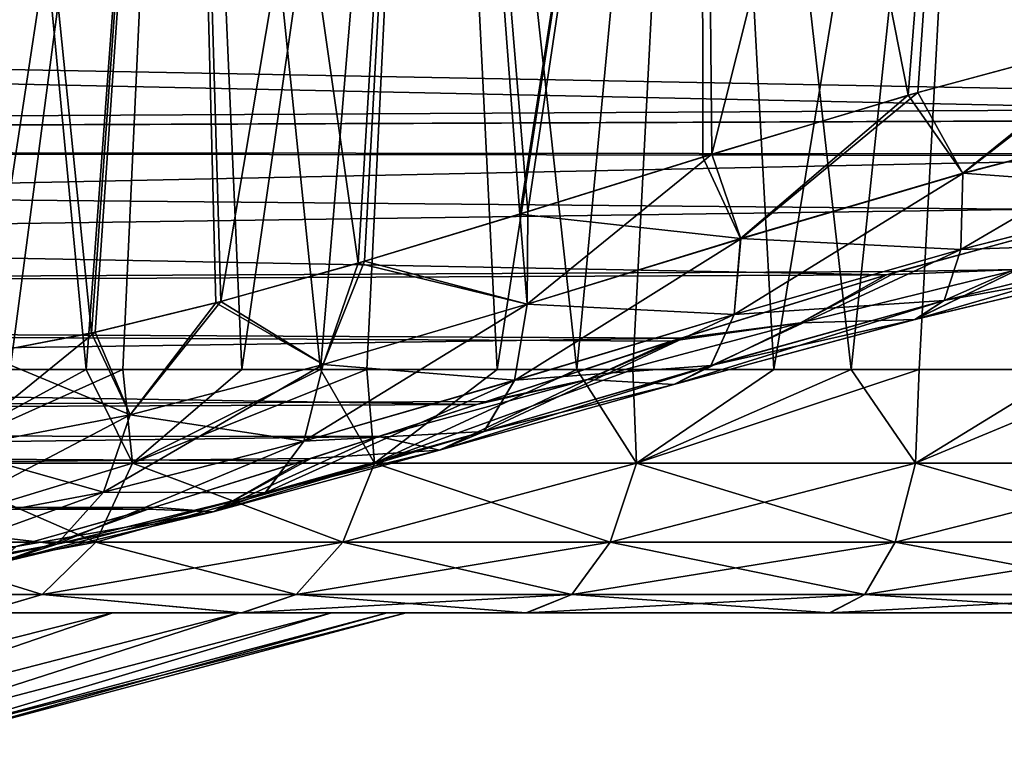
# Model space of a CAD drawing. Header units: millimetres. Extents: x -44.7 to 52.5, y -25.6 to 0.
# Tile 367 of 440: x 41.2 to 43.2, y -25.3 to -23.8. Entities that reach past the tile are written whole.
import ezdxf

# ---------------------------------------------------------------- set-up
doc = ezdxf.new("R2010")
doc.units = ezdxf.units.MM
doc.header["$LTSCALE"] = 65.185185
for name, color, linetype in [('17', 7, 'CONTINUOUS'), ('2', 7, 'CONTINUOUS'), ('25', 7, 'CONTINUOUS'), ('308', 7, 'CONTINUOUS'), ('309', 7, 'CONTINUOUS'), ('312', 7, 'CONTINUOUS'), ('313', 7, 'CONTINUOUS'), ('390', 7, 'CONTINUOUS'), ('391', 7, 'CONTINUOUS'), ('394', 7, 'CONTINUOUS'), ('395', 7, 'CONTINUOUS'), ('398', 7, 'CONTINUOUS'), ('401', 7, 'CONTINUOUS'), ('402', 7, 'CONTINUOUS'), ('403', 7, 'CONTINUOUS')]:
    doc.layers.add(name, color=color, linetype=linetype)

msp = doc.modelspace()

# ---------------------------------------------------------------- linework, layer by layer
at = {"layer": '17', "linetype": 'Continuous'}
for points in [[(45, -23.6176, -38.4466), (45, -23.9932, -38.0913), (29.622, -23.7031, -38.3739), (45, -23.6176, -38.4466)], [(29.622, -23.7031, -38.3739), (45, -23.9932, -38.0913), (44.4581, -24.0197, -38.0623), (29.622, -23.7031, -38.3739)], [(29.6237, -24.0756, -37.9989), (29.622, -23.7031, -38.3739), (44.4581, -24.0197, -38.0623), (29.6237, -24.0756, -37.9989)], [(43.9296, -24.0929, -37.9788), (29.6237, -24.0756, -37.9989), (44.4581, -24.0197, -38.0623), (43.9296, -24.0929, -37.9788)], [(29.6251, -24.39, -37.5798), (29.6237, -24.0756, -37.9989), (42.9542, -24.329, -37.6711), (29.6251, -24.39, -37.5798)], [(42.9542, -24.329, -37.6711), (29.6237, -24.0756, -37.9989), (43.4247, -24.201, -37.8459), (42.9542, -24.329, -37.6711)], [(43.4247, -24.201, -37.8459), (29.6237, -24.0756, -37.9989), (43.9296, -24.0929, -37.9788), (43.4247, -24.201, -37.8459)], [(42.5263, -24.4612, -37.4654), (29.6251, -24.39, -37.5798), (42.9542, -24.329, -37.6711), (42.5263, -24.4612, -37.4654)], [(29.6262, -24.6375, -37.1345), (29.6251, -24.39, -37.5798), (42.1407, -24.5864, -37.2389), (29.6262, -24.6375, -37.1345)], [(42.1407, -24.5864, -37.2389), (29.6251, -24.39, -37.5798), (42.5263, -24.4612, -37.4654), (42.1407, -24.5864, -37.2389)], [(41.945, -24.6503, -37.1071), (29.6262, -24.6375, -37.1345), (42.1407, -24.5864, -37.2389), (41.945, -24.6503, -37.1071)], [(29.627, -24.8153, -36.6852), (29.6262, -24.6375, -37.1345), (41.4876, -24.7941, -36.7486), (29.627, -24.8153, -36.6852)], [(41.4876, -24.7941, -36.7486), (29.6262, -24.6375, -37.1345), (41.7952, -24.6986, -36.9979), (41.4876, -24.7941, -36.7486)], [(41.7952, -24.6986, -36.9979), (29.6262, -24.6375, -37.1345), (41.945, -24.6503, -37.1071), (41.7952, -24.6986, -36.9979)], [(41.2154, -24.8711, -36.4963), (29.627, -24.8153, -36.6852), (41.4876, -24.7941, -36.7486), (41.2154, -24.8711, -36.4963)]]:
    msp.add_3dface(points, dxfattribs=at)
at = {"layer": '2', "linetype": 'Continuous'}
for points in [[(41.1031, -25, -26.5238), (41.1522, -25, -27.6832), (41.4174, -25, -26.0785), (41.1031, -25, -26.5238)], [(41.4174, -25, 26.0785), (41.1534, -25, 27.6822), (41.1031, -25, 26.5238), (41.4174, -25, 26.0785)], [(41.4174, -25, 21.9215), (41.1031, -25, 21.4762), (41.4174, -25, -21.9215), (41.4174, -25, 21.9215)], [(41.4174, -25, -21.9215), (41.1031, -25, 21.4762), (41.1031, -25, -21.4762), (41.4174, -25, -21.9215)], [(41.1522, -25, -27.6832), (41.6728, -25, -27.2704), (41.4174, -25, -26.0785), (41.1522, -25, -27.6832)], [(41.6741, -25, 27.2695), (41.1534, -25, 27.6822), (41.6687, -25, 25.5938), (41.6741, -25, 27.2695)], [(41.6687, -25, 25.5938), (41.1534, -25, 27.6822), (41.4174, -25, 26.0785), (41.6687, -25, 25.5938)], [(41.4174, -25, -26.0785), (41.6728, -25, -27.2704), (41.6687, -25, -25.5938), (41.4174, -25, -26.0785)], [(41.6687, -25, 22.4062), (41.4174, -25, 21.9215), (41.6687, -25, -22.4062), (41.6687, -25, 22.4062)], [(41.6687, -25, -22.4062), (41.4174, -25, 21.9215), (41.4174, -25, -21.9215), (41.6687, -25, -22.4062)], [(41.6687, -25, -25.5938), (41.6728, -25, -27.2704), (41.8517, -25, -25.0787), (41.6687, -25, -25.5938)], [(41.8517, -25, 25.0787), (41.6741, -25, 27.2695), (41.6687, -25, 25.5938), (41.8517, -25, 25.0787)], [(41.8517, -25, 22.9213), (41.6687, -25, 22.4062), (41.8517, -25, -22.9213), (41.8517, -25, 22.9213)], [(41.8517, -25, -22.9213), (41.6687, -25, 22.4062), (41.6687, -25, -22.4062), (41.8517, -25, -22.9213)], [(41.6728, -25, -27.2704), (42.2383, -25, -26.9192), (41.8517, -25, -25.0787), (41.6728, -25, -27.2704)], [(42.2397, -25, 26.9185), (41.6741, -25, 27.2695), (41.9624, -25, 24.5465), (42.2397, -25, 26.9185)], [(41.9624, -25, 24.5465), (41.6741, -25, 27.2695), (41.8517, -25, 25.0787), (41.9624, -25, 24.5465)], [(41.8517, -25, -25.0787), (42.2383, -25, -26.9192), (41.9624, -25, -24.5465), (41.8517, -25, -25.0787)], [(41.9624, -25, 23.4535), (41.8517, -25, 22.9213), (41.9624, -25, -23.4535), (41.9624, -25, 23.4535)], [(41.9624, -25, -23.4535), (41.8517, -25, 22.9213), (41.8517, -25, -22.9213), (41.9624, -25, -23.4535)], [(42.2383, -25, -26.9192), (42, -25, -24), (41.9624, -25, -24.5465), (42.2383, -25, -26.9192)], [(42, -25, 24), (42.2397, -25, 26.9185), (41.9624, -25, 24.5465), (42, -25, 24)], [(42, -25, 24), (41.9624, -25, 23.4535), (42, -25, -24), (42, -25, 24)], [(42, -25, -24), (41.9624, -25, 23.4535), (41.9624, -25, -23.4535), (42, -25, -24)], [(42.2383, -25, -26.9192), (42.2397, -25, 26.9185), (42, -25, 24), (42.2383, -25, -26.9192)], [(42.2383, -25, -26.9192), (42, -25, 24), (42, -25, -24), (42.2383, -25, -26.9192)], [(42.2383, -25, -26.9192), (42.8405, -25, -26.6357), (42.2397, -25, 26.9185), (42.2383, -25, -26.9192)], [(42.2397, -25, 26.9185), (42.8405, -25, -26.6357), (42.8421, -25, 26.635), (42.2397, -25, 26.9185)], [(42.8405, -25, -26.6357), (43.47, -25, -26.4233), (42.8421, -25, 26.635), (42.8405, -25, -26.6357)], [(42.8421, -25, 26.635), (43.47, -25, -26.4233), (43.4717, -25, 26.4228), (42.8421, -25, 26.635)]]:
    msp.add_3dface(points, dxfattribs=at)
at = {"layer": '25', "linetype": 'Continuous'}
for points in [[(45, -23.9932, 38.0913), (45, -23.6176, 38.4466), (29.622, -23.7031, 38.3739), (45, -23.9932, 38.0913)], [(29.6237, -24.0756, 37.9989), (45, -23.9932, 38.0913), (29.622, -23.7031, 38.3739), (29.6237, -24.0756, 37.9989)], [(45, -23.9932, 38.0913), (29.6237, -24.0756, 37.9989), (44.4678, -24.0187, 38.0634), (45, -23.9932, 38.0913)], [(44.4678, -24.0187, 38.0634), (29.6237, -24.0756, 37.9989), (43.9462, -24.0899, 37.9823), (44.4678, -24.0187, 38.0634)], [(29.6237, -24.0756, 37.9989), (29.6251, -24.39, 37.5798), (43.9462, -24.0899, 37.9823), (29.6237, -24.0756, 37.9989)], [(43.9462, -24.0899, 37.9823), (29.6251, -24.39, 37.5798), (43.4453, -24.196, 37.8524), (43.9462, -24.0899, 37.9823)], [(43.4453, -24.196, 37.8524), (29.6251, -24.39, 37.5798), (42.9759, -24.3227, 37.6802), (43.4453, -24.196, 37.8524)], [(42.9759, -24.3227, 37.6802), (29.6251, -24.39, 37.5798), (42.5467, -24.4547, 37.4762), (42.9759, -24.3227, 37.6802)], [(29.6251, -24.39, 37.5798), (29.6262, -24.6375, 37.1345), (42.5467, -24.4547, 37.4762), (29.6251, -24.39, 37.5798)], [(42.5467, -24.4547, 37.4762), (29.6262, -24.6375, 37.1345), (42.1589, -24.5804, 37.2506), (42.5467, -24.4547, 37.4762)], [(42.1589, -24.5804, 37.2506), (29.6262, -24.6375, 37.1345), (41.9451, -24.6502, 37.1073), (42.1589, -24.5804, 37.2506)], [(29.6262, -24.6375, 37.1345), (29.627, -24.8153, 36.6852), (41.9451, -24.6502, 37.1073), (29.6262, -24.6375, 37.1345)], [(41.9451, -24.6502, 37.1073), (29.627, -24.8153, 36.6852), (41.8108, -24.6936, 37.0097), (41.9451, -24.6502, 37.1073)], [(41.8108, -24.6936, 37.0097), (29.627, -24.8153, 36.6852), (41.5004, -24.7903, 36.7597), (41.8108, -24.6936, 37.0097)], [(41.5004, -24.7903, 36.7597), (29.627, -24.8153, 36.6852), (41.2254, -24.8684, 36.5061), (41.5004, -24.7903, 36.7597)]]:
    msp.add_3dface(points, dxfattribs=at)
at = {"layer": '308', "linetype": 'Continuous'}
for points in [[(41.1031, -25, 21.4762), (41.4174, -25, 21.9215), (40.3844, -25.261, 22.1441), (41.1031, -25, 21.4762)], [(40.3844, -25.261, 22.1441), (41.4174, -25, 21.9215), (40.6574, -25.261, 22.5619), (40.3844, -25.261, 22.1441)], [(41.4174, -25, 21.9215), (41.6687, -25, 22.4062), (40.6574, -25.261, 22.5619), (41.4174, -25, 21.9215)], [(40.6574, -25.261, 22.5619), (41.6687, -25, 22.4062), (40.8578, -25.261, 23.0189), (40.6574, -25.261, 22.5619)], [(41.6687, -25, 22.4062), (41.8517, -25, 22.9213), (40.8578, -25.261, 23.0189), (41.6687, -25, 22.4062)], [(40.8578, -25.261, 23.0189), (41.8517, -25, 22.9213), (40.9803, -25.261, 23.5027), (40.8578, -25.261, 23.0189)], [(41.9624, -25, 23.4535), (42, -25, 24), (40.9803, -25.261, 23.5027), (41.9624, -25, 23.4535)], [(40.9803, -25.261, 23.5027), (42, -25, 24), (41.0215, -25.261, 24), (40.9803, -25.261, 23.5027)], [(41.8517, -25, 22.9213), (41.9624, -25, 23.4535), (40.9803, -25.261, 23.5027), (41.8517, -25, 22.9213)]]:
    msp.add_3dface(points, dxfattribs=at)
at = {"layer": '309', "linetype": 'Continuous'}
for points in [[(41.4174, -25, 26.0785), (41.1031, -25, 26.5238), (40.3844, -25.261, 25.8559), (41.4174, -25, 26.0785)], [(40.6574, -25.261, 25.4381), (41.4174, -25, 26.0785), (40.3844, -25.261, 25.8559), (40.6574, -25.261, 25.4381)], [(41.6687, -25, 25.5938), (41.4174, -25, 26.0785), (40.6574, -25.261, 25.4381), (41.6687, -25, 25.5938)], [(40.8578, -25.261, 24.9811), (41.6687, -25, 25.5938), (40.6574, -25.261, 25.4381), (40.8578, -25.261, 24.9811)], [(41.8517, -25, 25.0787), (41.6687, -25, 25.5938), (40.8578, -25.261, 24.9811), (41.8517, -25, 25.0787)], [(40.9803, -25.261, 24.4973), (41.8517, -25, 25.0787), (40.8578, -25.261, 24.9811), (40.9803, -25.261, 24.4973)], [(41.9624, -25, 24.5465), (41.8517, -25, 25.0787), (40.9803, -25.261, 24.4973), (41.9624, -25, 24.5465)], [(41.0215, -25.261, 24), (41.9624, -25, 24.5465), (40.9803, -25.261, 24.4973), (41.0215, -25.261, 24)], [(42, -25, 24), (41.9624, -25, 24.5465), (41.0215, -25.261, 24), (42, -25, 24)]]:
    msp.add_3dface(points, dxfattribs=at)
at = {"layer": '312', "linetype": 'Continuous'}
for points in [[(41.1031, -25, -26.5238), (41.4174, -25, -26.0785), (40.3844, -25.261, -25.8559), (41.1031, -25, -26.5238)], [(40.3844, -25.261, -25.8559), (41.4174, -25, -26.0785), (40.6574, -25.261, -25.4381), (40.3844, -25.261, -25.8559)], [(41.4174, -25, -26.0785), (41.6687, -25, -25.5938), (40.6574, -25.261, -25.4381), (41.4174, -25, -26.0785)], [(40.6574, -25.261, -25.4381), (41.6687, -25, -25.5938), (40.8578, -25.261, -24.9811), (40.6574, -25.261, -25.4381)], [(41.6687, -25, -25.5938), (41.8517, -25, -25.0787), (40.8578, -25.261, -24.9811), (41.6687, -25, -25.5938)], [(40.8578, -25.261, -24.9811), (41.8517, -25, -25.0787), (40.9803, -25.261, -24.4973), (40.8578, -25.261, -24.9811)], [(41.9624, -25, -24.5465), (42, -25, -24), (40.9803, -25.261, -24.4973), (41.9624, -25, -24.5465)], [(40.9803, -25.261, -24.4973), (42, -25, -24), (41.0215, -25.261, -24), (40.9803, -25.261, -24.4973)], [(41.8517, -25, -25.0787), (41.9624, -25, -24.5465), (40.9803, -25.261, -24.4973), (41.8517, -25, -25.0787)]]:
    msp.add_3dface(points, dxfattribs=at)
at = {"layer": '313', "linetype": 'Continuous'}
for points in [[(41.4174, -25, -21.9215), (41.1031, -25, -21.4762), (40.3844, -25.261, -22.1441), (41.4174, -25, -21.9215)], [(40.6574, -25.261, -22.5619), (41.4174, -25, -21.9215), (40.3844, -25.261, -22.1441), (40.6574, -25.261, -22.5619)], [(41.6687, -25, -22.4062), (41.4174, -25, -21.9215), (40.6574, -25.261, -22.5619), (41.6687, -25, -22.4062)], [(40.8578, -25.261, -23.0189), (41.6687, -25, -22.4062), (40.6574, -25.261, -22.5619), (40.8578, -25.261, -23.0189)], [(41.8517, -25, -22.9213), (41.6687, -25, -22.4062), (40.8578, -25.261, -23.0189), (41.8517, -25, -22.9213)], [(40.9803, -25.261, -23.5027), (41.8517, -25, -22.9213), (40.8578, -25.261, -23.0189), (40.9803, -25.261, -23.5027)], [(41.9624, -25, -23.4535), (41.8517, -25, -22.9213), (40.9803, -25.261, -23.5027), (41.9624, -25, -23.4535)], [(41.0215, -25.261, -24), (41.9624, -25, -23.4535), (40.9803, -25.261, -23.5027), (41.0215, -25.261, -24)], [(42, -25, -24), (41.9624, -25, -23.4535), (41.0215, -25.261, -24), (42, -25, -24)]]:
    msp.add_3dface(points, dxfattribs=at)
at = {"layer": '390', "linetype": 'Continuous'}
for points in [[(41.3646, -24.5174, 28.1666), (41.1143, -21.8914, 28.5572), (40.9473, -24.5174, 28.6108), (41.3646, -24.5174, 28.1666)], [(41.5587, -21.8914, 28.1131), (41.1143, -21.8914, 28.5572), (41.3646, -24.5174, 28.1666), (41.5587, -21.8914, 28.1131)], [(41.8301, -24.5174, 27.7735), (41.5587, -21.8914, 28.1131), (41.3646, -24.5174, 28.1666), (41.8301, -24.5174, 27.7735)], [(42.0505, -21.8914, 27.7278), (41.5587, -21.8914, 28.1131), (41.8301, -24.5174, 27.7735), (42.0505, -21.8914, 27.7278)], [(42.3387, -24.5174, 27.4361), (42.0505, -21.8914, 27.7278), (41.8301, -24.5174, 27.7735), (42.3387, -24.5174, 27.4361)], [(42.5864, -21.8914, 27.4037), (42.0505, -21.8914, 27.7278), (42.3387, -24.5174, 27.4361), (42.5864, -21.8914, 27.4037)], [(42.8838, -24.5174, 27.1592), (42.5864, -21.8914, 27.4037), (42.3387, -24.5174, 27.4361), (42.8838, -24.5174, 27.1592)], [(43.1604, -21.8914, 27.1454), (42.5864, -21.8914, 27.4037), (42.8838, -24.5174, 27.1592), (43.1604, -21.8914, 27.1454)], [(43.4592, -24.5174, 26.9465), (43.1604, -21.8914, 27.1454), (42.8838, -24.5174, 27.1592), (43.4592, -24.5174, 26.9465)], [(43.7584, -21.8914, 26.9592), (43.1604, -21.8914, 27.1454), (43.4592, -24.5174, 26.9465), (43.7584, -21.8914, 26.9592)]]:
    msp.add_3dface(points, dxfattribs=at)
at = {"layer": '391', "linetype": 'Continuous'}
for points in [[(41.1143, -21.8914, 35.4428), (41.5587, -21.8914, 35.8869), (41.1638, -24.4853, 35.6309), (41.1143, -21.8914, 35.4428)], [(41.1638, -24.4853, 35.6309), (41.5587, -21.8914, 35.8869), (41.3823, -24.4432, 35.8467), (41.1638, -24.4853, 35.6309)], [(41.3823, -24.4432, 35.8467), (41.5587, -21.8914, 35.8869), (41.6322, -24.3824, 36.0644), (41.3823, -24.4432, 35.8467)], [(41.5587, -21.8914, 35.8869), (42.0505, -21.8914, 36.2722), (41.6322, -24.3824, 36.0644), (41.5587, -21.8914, 35.8869)], [(41.6322, -24.3824, 36.0644), (42.0505, -21.8914, 36.2722), (41.9173, -24.3024, 36.2813), (41.6322, -24.3824, 36.0644)], [(41.9173, -24.3024, 36.2813), (42.0505, -21.8914, 36.2722), (42.2414, -24.2039, 36.4929), (41.9173, -24.3024, 36.2813)], [(42.0505, -21.8914, 36.2722), (42.5864, -21.8914, 36.5963), (42.2414, -24.2039, 36.4929), (42.0505, -21.8914, 36.2722)], [(42.2414, -24.2039, 36.4929), (42.5864, -21.8914, 36.5963), (42.6069, -24.0901, 36.6933), (42.2414, -24.2039, 36.4929)], [(42.5864, -21.8914, 36.5963), (43.1604, -21.8914, 36.8546), (42.6069, -24.0901, 36.6933), (42.5864, -21.8914, 36.5963)], [(42.6069, -24.0901, 36.6933), (43.1604, -21.8914, 36.8546), (43.0165, -23.9672, 36.8759), (42.6069, -24.0901, 36.6933)], [(43.0165, -23.9672, 36.8759), (43.1604, -21.8914, 36.8546), (43.4694, -23.8459, 37.0321), (43.0165, -23.9672, 36.8759)], [(43.1604, -21.8914, 36.8546), (43.7584, -21.8914, 37.0408), (43.4694, -23.8459, 37.0321), (43.1604, -21.8914, 36.8546)]]:
    msp.add_3dface(points, dxfattribs=at)
at = {"layer": '394', "linetype": 'Continuous'}
for points in [[(41.5587, -21.8914, -35.8869), (41.1143, -21.8914, -35.4428), (41.3751, -24.4448, -35.8399), (41.5587, -21.8914, -35.8869)], [(41.3751, -24.4448, -35.8399), (41.1143, -21.8914, -35.4428), (41.1592, -24.4861, -35.6261), (41.3751, -24.4448, -35.8399)], [(41.6222, -24.385, -36.0563), (41.5587, -21.8914, -35.8869), (41.3751, -24.4448, -35.8399), (41.6222, -24.385, -36.0563)], [(42.0505, -21.8914, -36.2722), (41.5587, -21.8914, -35.8869), (41.9045, -24.3061, -36.2722), (42.0505, -21.8914, -36.2722)], [(41.9045, -24.3061, -36.2722), (41.5587, -21.8914, -35.8869), (41.6222, -24.385, -36.0563), (41.9045, -24.3061, -36.2722)], [(42.2259, -24.2087, -36.4836), (42.0505, -21.8914, -36.2722), (41.9045, -24.3061, -36.2722), (42.2259, -24.2087, -36.4836)], [(42.5864, -21.8914, -36.5963), (42.0505, -21.8914, -36.2722), (42.2259, -24.2087, -36.4836), (42.5864, -21.8914, -36.5963)], [(42.589, -24.0956, -36.6844), (42.5864, -21.8914, -36.5963), (42.2259, -24.2087, -36.4836), (42.589, -24.0956, -36.6844)], [(43.1604, -21.8914, -36.8546), (42.5864, -21.8914, -36.5963), (42.9968, -23.9728, -36.8681), (43.1604, -21.8914, -36.8546)], [(42.9968, -23.9728, -36.8681), (42.5864, -21.8914, -36.5963), (42.589, -24.0956, -36.6844), (42.9968, -23.9728, -36.8681)], [(43.4501, -23.8506, -37.0263), (43.1604, -21.8914, -36.8546), (42.9968, -23.9728, -36.8681), (43.4501, -23.8506, -37.0263)], [(43.6923, -23.7937, -37.0927), (43.1604, -21.8914, -36.8546), (43.4501, -23.8506, -37.0263), (43.6923, -23.7937, -37.0927)]]:
    msp.add_3dface(points, dxfattribs=at)
at = {"layer": '395', "linetype": 'Continuous'}
for points in [[(41.1143, -21.8914, -28.5572), (41.5587, -21.8914, -28.1131), (41.214, -24.5174, -28.3152), (41.1143, -21.8914, -28.5572)], [(41.214, -24.5174, -28.3152), (41.5587, -21.8914, -28.1131), (41.4376, -24.5174, -28.0986), (41.214, -24.5174, -28.3152)], [(41.4376, -24.5174, -28.0986), (41.5587, -21.8914, -28.1131), (41.6738, -24.5174, -27.8953), (41.4376, -24.5174, -28.0986)], [(41.5587, -21.8914, -28.1131), (42.0505, -21.8914, -27.7278), (41.6738, -24.5174, -27.8953), (41.5587, -21.8914, -28.1131)], [(41.6738, -24.5174, -27.8953), (42.0505, -21.8914, -27.7278), (41.9219, -24.5174, -27.7061), (41.6738, -24.5174, -27.8953)], [(41.9219, -24.5174, -27.7061), (42.0505, -21.8914, -27.7278), (42.181, -24.5174, -27.5318), (41.9219, -24.5174, -27.7061)], [(42.0505, -21.8914, -27.7278), (42.5864, -21.8914, -27.4037), (42.181, -24.5174, -27.5318), (42.0505, -21.8914, -27.7278)], [(42.181, -24.5174, -27.5318), (42.5864, -21.8914, -27.4037), (42.4504, -24.5174, -27.3728), (42.181, -24.5174, -27.5318)], [(42.4504, -24.5174, -27.3728), (42.5864, -21.8914, -27.4037), (42.7299, -24.5174, -27.2294), (42.4504, -24.5174, -27.3728)], [(42.5864, -21.8914, -27.4037), (43.1604, -21.8914, -27.1454), (42.7299, -24.5174, -27.2294), (42.5864, -21.8914, -27.4037)], [(42.7299, -24.5174, -27.2294), (43.1604, -21.8914, -27.1454), (43.0188, -24.5174, -27.1024), (42.7299, -24.5174, -27.2294)], [(43.0188, -24.5174, -27.1024), (43.1604, -21.8914, -27.1454), (43.3148, -24.5174, -26.9928), (43.0188, -24.5174, -27.1024)], [(43.1604, -21.8914, -27.1454), (43.7584, -21.8914, -26.9592), (43.3148, -24.5174, -26.9928), (43.1604, -21.8914, -27.1454)]]:
    msp.add_3dface(points, dxfattribs=at)
at = {"layer": '398', "linetype": 'Continuous'}
for points in [[(41.3646, -24.5174, 28.1666), (40.9473, -24.5174, 28.6108), (41.0236, -24.703, 28.4568), (41.3646, -24.5174, 28.1666)], [(41.3646, -24.5174, 28.1666), (41.0236, -24.703, 28.4568), (41.4568, -24.703, 28.0236), (41.3646, -24.5174, 28.1666)], [(41.8301, -24.5174, 27.7735), (41.3646, -24.5174, 28.1666), (41.4568, -24.703, 28.0236), (41.8301, -24.5174, 27.7735)], [(41.8301, -24.5174, 27.7735), (41.4568, -24.703, 28.0236), (41.9369, -24.703, 27.643), (41.8301, -24.5174, 27.7735)], [(42.3387, -24.5174, 27.4361), (41.8301, -24.5174, 27.7735), (41.9369, -24.703, 27.643), (42.3387, -24.5174, 27.4361)], [(42.3387, -24.5174, 27.4361), (41.9369, -24.703, 27.643), (42.4576, -24.703, 27.3201), (42.3387, -24.5174, 27.4361)], [(42.8838, -24.5174, 27.1592), (42.3387, -24.5174, 27.4361), (42.4576, -24.703, 27.3201), (42.8838, -24.5174, 27.1592)], [(42.8838, -24.5174, 27.1592), (42.4576, -24.703, 27.3201), (43.0118, -24.703, 27.0591), (42.8838, -24.5174, 27.1592)], [(43.4592, -24.5174, 26.9465), (42.8838, -24.5174, 27.1592), (43.0118, -24.703, 27.0591), (43.4592, -24.5174, 26.9465)], [(43.4592, -24.5174, 26.9465), (43.0118, -24.703, 27.0591), (43.5924, -24.703, 26.8635), (43.4592, -24.5174, 26.9465)], [(40.9419, -24.8595, 28.384), (41.384, -24.8595, 27.9419), (41.0236, -24.703, 28.4568), (40.9419, -24.8595, 28.384)], [(41.0236, -24.703, 28.4568), (41.384, -24.8595, 27.9419), (41.4568, -24.703, 28.0236), (41.0236, -24.703, 28.4568)], [(41.384, -24.8595, 27.9419), (41.874, -24.8595, 27.5535), (41.4568, -24.703, 28.0236), (41.384, -24.8595, 27.9419)], [(41.4568, -24.703, 28.0236), (41.874, -24.8595, 27.5535), (41.9369, -24.703, 27.643), (41.4568, -24.703, 28.0236)], [(41.874, -24.8595, 27.5535), (42.4053, -24.8595, 27.2239), (41.9369, -24.703, 27.643), (41.874, -24.8595, 27.5535)], [(41.9369, -24.703, 27.643), (42.4053, -24.8595, 27.2239), (42.4576, -24.703, 27.3201), (41.9369, -24.703, 27.643)], [(42.4053, -24.8595, 27.2239), (42.971, -24.8595, 26.9575), (42.4576, -24.703, 27.3201), (42.4053, -24.8595, 27.2239)], [(42.4576, -24.703, 27.3201), (42.971, -24.8595, 26.9575), (43.0118, -24.703, 27.0591), (42.4576, -24.703, 27.3201)], [(42.971, -24.8595, 26.9575), (43.5635, -24.8595, 26.7579), (43.0118, -24.703, 27.0591), (42.971, -24.8595, 26.9575)], [(43.0118, -24.703, 27.0591), (43.5635, -24.8595, 26.7579), (43.5924, -24.703, 26.8635), (43.0118, -24.703, 27.0591)], [(40.8223, -24.9636, 28.2775), (41.2775, -24.9636, 27.8223), (40.9419, -24.8595, 28.384), (40.8223, -24.9636, 28.2775)], [(40.9419, -24.8595, 28.384), (41.2775, -24.9636, 27.8223), (41.384, -24.8595, 27.9419), (40.9419, -24.8595, 28.384)], [(41.2775, -24.9636, 27.8223), (41.7819, -24.9636, 27.4225), (41.384, -24.8595, 27.9419), (41.2775, -24.9636, 27.8223)], [(41.384, -24.8595, 27.9419), (41.7819, -24.9636, 27.4225), (41.874, -24.8595, 27.5535), (41.384, -24.8595, 27.9419)], [(41.7819, -24.9636, 27.4225), (42.3289, -24.9636, 27.0832), (41.874, -24.8595, 27.5535), (41.7819, -24.9636, 27.4225)], [(41.874, -24.8595, 27.5535), (42.3289, -24.9636, 27.0832), (42.4053, -24.8595, 27.2239), (41.874, -24.8595, 27.5535)], [(42.3289, -24.9636, 27.0832), (42.9112, -24.9636, 26.809), (42.4053, -24.8595, 27.2239), (42.3289, -24.9636, 27.0832)], [(42.4053, -24.8595, 27.2239), (42.9112, -24.9636, 26.809), (42.971, -24.8595, 26.9575), (42.4053, -24.8595, 27.2239)], [(42.9112, -24.9636, 26.809), (43.5211, -24.9636, 26.6034), (42.971, -24.8595, 26.9575), (42.9112, -24.9636, 26.809)], [(42.971, -24.8595, 26.9575), (43.5211, -24.9636, 26.6034), (43.5635, -24.8595, 26.7579), (42.971, -24.8595, 26.9575)], [(40.8223, -24.9636, 28.2775), (41.1534, -25, 27.6822), (41.2775, -24.9636, 27.8223), (40.8223, -24.9636, 28.2775)], [(41.1534, -25, 27.6822), (41.6741, -25, 27.2695), (41.2775, -24.9636, 27.8223), (41.1534, -25, 27.6822)], [(41.2775, -24.9636, 27.8223), (41.6741, -25, 27.2695), (41.7819, -24.9636, 27.4225), (41.2775, -24.9636, 27.8223)], [(41.6741, -25, 27.2695), (42.2397, -25, 26.9185), (42.3289, -24.9636, 27.0832), (41.6741, -25, 27.2695)], [(41.7819, -24.9636, 27.4225), (41.6741, -25, 27.2695), (42.3289, -24.9636, 27.0832), (41.7819, -24.9636, 27.4225)], [(42.2397, -25, 26.9185), (42.8421, -25, 26.635), (42.9112, -24.9636, 26.809), (42.2397, -25, 26.9185)], [(42.3289, -24.9636, 27.0832), (42.2397, -25, 26.9185), (42.9112, -24.9636, 26.809), (42.3289, -24.9636, 27.0832)], [(42.8421, -25, 26.635), (43.4717, -25, 26.4228), (43.5211, -24.9636, 26.6034), (42.8421, -25, 26.635)], [(42.9112, -24.9636, 26.809), (42.8421, -25, 26.635), (43.5211, -24.9636, 26.6034), (42.9112, -24.9636, 26.809)]]:
    msp.add_3dface(points, dxfattribs=at)
at = {"layer": '401', "linetype": 'Continuous'}
for points in [[(43.0165, -23.9672, 36.8759), (43.4694, -23.8459, 37.0321), (43.1058, -24.128, 36.9557), (43.0165, -23.9672, 36.8759)], [(43.4694, -23.8459, 37.0321), (43.5627, -24.0094, 37.1026), (43.1058, -24.128, 36.9557), (43.4694, -23.8459, 37.0321)], [(42.6069, -24.0901, 36.6933), (43.0165, -23.9672, 36.8759), (42.6644, -24.2576, 36.7686), (42.6069, -24.0901, 36.6933)], [(43.0165, -23.9672, 36.8759), (43.1058, -24.128, 36.9557), (42.6644, -24.2576, 36.7686), (43.0165, -23.9672, 36.8759)], [(43.5642, -24.1616, 37.2149), (43.1015, -24.2791, 37.0693), (43.5627, -24.0094, 37.1026), (43.5642, -24.1616, 37.2149)], [(43.5627, -24.0094, 37.1026), (43.1015, -24.2791, 37.0693), (43.1058, -24.128, 36.9557), (43.5627, -24.0094, 37.1026)], [(42.2414, -24.2039, 36.4929), (42.6069, -24.0901, 36.6933), (42.2401, -24.3875, 36.5415), (42.2414, -24.2039, 36.4929)], [(42.6069, -24.0901, 36.6933), (42.6644, -24.2576, 36.7686), (42.2401, -24.3875, 36.5415), (42.6069, -24.0901, 36.6933)], [(43.1015, -24.2791, 37.0693), (42.6512, -24.4083, 36.882), (43.1058, -24.128, 36.9557), (43.1015, -24.2791, 37.0693)], [(43.1058, -24.128, 36.9557), (42.6512, -24.4083, 36.882), (42.6644, -24.2576, 36.7686), (43.1058, -24.128, 36.9557)], [(43.542, -24.2637, 37.3725), (43.0682, -24.3805, 37.2254), (43.5642, -24.1616, 37.2149), (43.542, -24.2637, 37.3725)], [(43.5642, -24.1616, 37.2149), (43.0682, -24.3805, 37.2254), (43.1015, -24.2791, 37.0693), (43.5642, -24.1616, 37.2149)], [(41.9173, -24.3024, 36.2813), (42.2414, -24.2039, 36.4929), (42.2401, -24.3875, 36.5415), (41.9173, -24.3024, 36.2813)], [(43.4453, -24.196, 37.8524), (42.9759, -24.3227, 37.6802), (43.2154, -24.3187, 37.6654), (43.4453, -24.196, 37.8524)], [(42.6512, -24.4083, 36.882), (42.2155, -24.5387, 36.6524), (42.6644, -24.2576, 36.7686), (42.6512, -24.4083, 36.882)], [(42.6644, -24.2576, 36.7686), (42.2155, -24.5387, 36.6524), (42.2401, -24.3875, 36.5415), (42.6644, -24.2576, 36.7686)], [(43.4994, -24.3013, 37.5529), (43.0105, -24.4178, 37.4016), (43.542, -24.2637, 37.3725), (43.4994, -24.3013, 37.5529)], [(43.542, -24.2637, 37.3725), (43.0105, -24.4178, 37.4016), (43.0682, -24.3805, 37.2254), (43.542, -24.2637, 37.3725)], [(43.0682, -24.3805, 37.2254), (42.6048, -24.5096, 37.0349), (43.1015, -24.2791, 37.0693), (43.0682, -24.3805, 37.2254)], [(43.1015, -24.2791, 37.0693), (42.6048, -24.5096, 37.0349), (42.6512, -24.4083, 36.882), (43.1015, -24.2791, 37.0693)], [(41.6322, -24.3824, 36.0644), (41.9173, -24.3024, 36.2813), (41.8351, -24.5075, 36.2743), (41.6322, -24.3824, 36.0644)], [(41.9173, -24.3024, 36.2813), (42.2401, -24.3875, 36.5415), (41.8351, -24.5075, 36.2743), (41.9173, -24.3024, 36.2813)], [(43.4994, -24.3013, 37.5529), (43.2154, -24.3187, 37.6654), (43.0105, -24.4178, 37.4016), (43.4994, -24.3013, 37.5529)], [(42.9759, -24.3227, 37.6802), (42.5467, -24.4547, 37.4762), (42.7832, -24.4245, 37.5148), (42.9759, -24.3227, 37.6802)], [(42.9759, -24.3227, 37.6802), (42.7832, -24.4245, 37.5148), (43.2154, -24.3187, 37.6654), (42.9759, -24.3227, 37.6802)], [(43.2154, -24.3187, 37.6654), (42.7832, -24.4245, 37.5148), (43.0105, -24.4178, 37.4016), (43.2154, -24.3187, 37.6654)], [(43.0105, -24.4178, 37.4016), (42.5318, -24.5467, 37.2054), (43.0682, -24.3805, 37.2254), (43.0105, -24.4178, 37.4016)], [(43.0682, -24.3805, 37.2254), (42.5318, -24.5467, 37.2054), (42.6048, -24.5096, 37.0349), (43.0682, -24.3805, 37.2254)], [(41.3823, -24.4432, 35.8467), (41.6322, -24.3824, 36.0644), (41.4523, -24.6071, 35.9669), (41.3823, -24.4432, 35.8467)], [(41.6322, -24.3824, 36.0644), (41.8351, -24.5075, 36.2743), (41.4523, -24.6071, 35.9669), (41.6322, -24.3824, 36.0644)], [(42.2155, -24.5387, 36.6524), (41.7969, -24.6597, 36.3798), (42.2401, -24.3875, 36.5415), (42.2155, -24.5387, 36.6524)], [(42.2401, -24.3875, 36.5415), (41.7969, -24.6597, 36.3798), (41.8351, -24.5075, 36.2743), (42.2401, -24.3875, 36.5415)], [(42.6048, -24.5096, 37.0349), (42.1546, -24.6402, 36.8), (42.6512, -24.4083, 36.882), (42.6048, -24.5096, 37.0349)], [(42.6512, -24.4083, 36.882), (42.1546, -24.6402, 36.8), (42.2155, -24.5387, 36.6524), (42.6512, -24.4083, 36.882)], [(43.0105, -24.4178, 37.4016), (42.7832, -24.4245, 37.5148), (42.5318, -24.5467, 37.2054), (43.0105, -24.4178, 37.4016)], [(42.5467, -24.4547, 37.4762), (42.3602, -24.537, 37.3296), (42.7832, -24.4245, 37.5148), (42.5467, -24.4547, 37.4762)], [(42.7832, -24.4245, 37.5148), (42.3602, -24.537, 37.3296), (42.5318, -24.5467, 37.2054), (42.7832, -24.4245, 37.5148)], [(41.1638, -24.4853, 35.6309), (41.3823, -24.4432, 35.8467), (41.096, -24.6755, 35.6201), (41.1638, -24.4853, 35.6309)], [(41.3823, -24.4432, 35.8467), (41.4523, -24.6071, 35.9669), (41.096, -24.6755, 35.6201), (41.3823, -24.4432, 35.8467)], [(42.5467, -24.4547, 37.4762), (42.1589, -24.5804, 37.2506), (42.3602, -24.537, 37.3296), (42.5467, -24.4547, 37.4762)], [(41.7969, -24.6597, 36.3798), (41.399, -24.7608, 36.0634), (41.8351, -24.5075, 36.2743), (41.7969, -24.6597, 36.3798)], [(41.8351, -24.5075, 36.2743), (41.399, -24.7608, 36.0634), (41.4523, -24.6071, 35.9669), (41.8351, -24.5075, 36.2743)], [(42.5318, -24.5467, 37.2054), (42.0661, -24.6775, 36.9629), (42.6048, -24.5096, 37.0349), (42.5318, -24.5467, 37.2054)], [(42.6048, -24.5096, 37.0349), (42.0661, -24.6775, 36.9629), (42.1546, -24.6402, 36.8), (42.6048, -24.5096, 37.0349)], [(42.1546, -24.6402, 36.8), (41.7204, -24.762, 36.5194), (42.2155, -24.5387, 36.6524), (42.1546, -24.6402, 36.8)], [(42.2155, -24.5387, 36.6524), (41.7204, -24.762, 36.5194), (41.7969, -24.6597, 36.3798), (42.2155, -24.5387, 36.6524)], [(42.1589, -24.5804, 37.2506), (41.9451, -24.6502, 37.1073), (42.3602, -24.537, 37.3296), (42.1589, -24.5804, 37.2506)], [(42.3602, -24.537, 37.3296), (41.9451, -24.6502, 37.1073), (42.0661, -24.6775, 36.9629), (42.3602, -24.537, 37.3296)], [(42.5318, -24.5467, 37.2054), (42.3602, -24.537, 37.3296), (42.0661, -24.6775, 36.9629), (42.5318, -24.5467, 37.2054)], [(41.399, -24.7608, 36.0634), (41.0267, -24.8305, 35.7034), (41.4523, -24.6071, 35.9669), (41.399, -24.7608, 36.0634)], [(41.4523, -24.6071, 35.9669), (41.0267, -24.8305, 35.7034), (41.096, -24.6755, 35.6201), (41.4523, -24.6071, 35.9669)], [(42.0661, -24.6775, 36.9629), (41.6166, -24.7996, 36.6729), (42.1546, -24.6402, 36.8), (42.0661, -24.6775, 36.9629)], [(42.1546, -24.6402, 36.8), (41.6166, -24.7996, 36.6729), (41.7204, -24.762, 36.5194), (42.1546, -24.6402, 36.8)], [(41.9451, -24.6502, 37.1073), (41.8108, -24.6936, 37.0097), (42.0661, -24.6775, 36.9629), (41.9451, -24.6502, 37.1073)], [(41.7204, -24.762, 36.5194), (41.3063, -24.864, 36.192), (41.7969, -24.6597, 36.3798), (41.7204, -24.762, 36.5194)], [(41.7969, -24.6597, 36.3798), (41.3063, -24.864, 36.192), (41.399, -24.7608, 36.0634), (41.7969, -24.6597, 36.3798)], [(41.8108, -24.6936, 37.0097), (41.5004, -24.7903, 36.7597), (41.6166, -24.7996, 36.6729), (41.8108, -24.6936, 37.0097)], [(42.0661, -24.6775, 36.9629), (41.8108, -24.6936, 37.0097), (41.6166, -24.7996, 36.6729), (42.0661, -24.6775, 36.9629)], [(41.3063, -24.864, 36.192), (40.9176, -24.9347, 35.8174), (41.399, -24.7608, 36.0634), (41.3063, -24.864, 36.192)], [(41.399, -24.7608, 36.0634), (40.9176, -24.9347, 35.8174), (41.0267, -24.8305, 35.7034), (41.399, -24.7608, 36.0634)], [(41.6166, -24.7996, 36.6729), (41.1874, -24.9021, 36.3341), (41.7204, -24.762, 36.5194), (41.6166, -24.7996, 36.6729)], [(41.7204, -24.762, 36.5194), (41.1874, -24.9021, 36.3341), (41.3063, -24.864, 36.192), (41.7204, -24.762, 36.5194)], [(41.5004, -24.7903, 36.7597), (41.2254, -24.8684, 36.5061), (41.6166, -24.7996, 36.6729), (41.5004, -24.7903, 36.7597)], [(41.6166, -24.7996, 36.6729), (41.2254, -24.8684, 36.5061), (41.1874, -24.9021, 36.3341), (41.6166, -24.7996, 36.6729)], [(41.1874, -24.9021, 36.3341), (40.7842, -24.9732, 35.9459), (41.3063, -24.864, 36.192), (41.1874, -24.9021, 36.3341)], [(41.3063, -24.864, 36.192), (40.7842, -24.9732, 35.9459), (40.9176, -24.9347, 35.8174), (41.3063, -24.864, 36.192)]]:
    msp.add_3dface(points, dxfattribs=at)
at = {"layer": '402', "linetype": 'Continuous'}
for points in [[(41.214, -24.5174, -28.3152), (41.4376, -24.5174, -28.0986), (41.0236, -24.703, -28.4568), (41.214, -24.5174, -28.3152)], [(41.0236, -24.703, -28.4568), (41.4376, -24.5174, -28.0986), (41.4568, -24.703, -28.0236), (41.0236, -24.703, -28.4568)], [(41.4376, -24.5174, -28.0986), (41.6738, -24.5174, -27.8953), (41.4568, -24.703, -28.0236), (41.4376, -24.5174, -28.0986)], [(41.6738, -24.5174, -27.8953), (41.9219, -24.5174, -27.7061), (41.4568, -24.703, -28.0236), (41.6738, -24.5174, -27.8953)], [(41.4568, -24.703, -28.0236), (41.9219, -24.5174, -27.7061), (41.9369, -24.703, -27.643), (41.4568, -24.703, -28.0236)], [(41.9219, -24.5174, -27.7061), (42.181, -24.5174, -27.5318), (41.9369, -24.703, -27.643), (41.9219, -24.5174, -27.7061)], [(42.181, -24.5174, -27.5318), (42.4504, -24.5174, -27.3728), (41.9369, -24.703, -27.643), (42.181, -24.5174, -27.5318)], [(41.9369, -24.703, -27.643), (42.4504, -24.5174, -27.3728), (42.4576, -24.703, -27.3201), (41.9369, -24.703, -27.643)], [(42.4504, -24.5174, -27.3728), (42.7299, -24.5174, -27.2294), (42.4576, -24.703, -27.3201), (42.4504, -24.5174, -27.3728)], [(42.7299, -24.5174, -27.2294), (43.0188, -24.5174, -27.1024), (42.4576, -24.703, -27.3201), (42.7299, -24.5174, -27.2294)], [(42.4576, -24.703, -27.3201), (43.0188, -24.5174, -27.1024), (43.0118, -24.703, -27.0591), (42.4576, -24.703, -27.3201)], [(43.0188, -24.5174, -27.1024), (43.3148, -24.5174, -26.9928), (43.0118, -24.703, -27.0591), (43.0188, -24.5174, -27.1024)], [(43.0118, -24.703, -27.0591), (43.3148, -24.5174, -26.9928), (43.5924, -24.703, -26.8635), (43.0118, -24.703, -27.0591)], [(41.0236, -24.703, -28.4568), (41.4568, -24.703, -28.0236), (40.9419, -24.8595, -28.384), (41.0236, -24.703, -28.4568)], [(41.4568, -24.703, -28.0236), (41.384, -24.8595, -27.9419), (40.9419, -24.8595, -28.384), (41.4568, -24.703, -28.0236)], [(41.4568, -24.703, -28.0236), (41.9369, -24.703, -27.643), (41.384, -24.8595, -27.9419), (41.4568, -24.703, -28.0236)], [(41.9369, -24.703, -27.643), (41.874, -24.8595, -27.5535), (41.384, -24.8595, -27.9419), (41.9369, -24.703, -27.643)], [(41.9369, -24.703, -27.643), (42.4576, -24.703, -27.3201), (41.874, -24.8595, -27.5535), (41.9369, -24.703, -27.643)], [(42.4576, -24.703, -27.3201), (42.4053, -24.8595, -27.2239), (41.874, -24.8595, -27.5535), (42.4576, -24.703, -27.3201)], [(42.4576, -24.703, -27.3201), (43.0118, -24.703, -27.0591), (42.4053, -24.8595, -27.2239), (42.4576, -24.703, -27.3201)], [(43.0118, -24.703, -27.0591), (42.971, -24.8595, -26.9575), (42.4053, -24.8595, -27.2239), (43.0118, -24.703, -27.0591)], [(43.0118, -24.703, -27.0591), (43.5924, -24.703, -26.8635), (42.971, -24.8595, -26.9575), (43.0118, -24.703, -27.0591)], [(43.5924, -24.703, -26.8635), (43.5635, -24.8595, -26.7579), (42.971, -24.8595, -26.9575), (43.5924, -24.703, -26.8635)], [(41.2775, -24.9636, -27.8223), (40.8223, -24.9636, -28.2775), (41.384, -24.8595, -27.9419), (41.2775, -24.9636, -27.8223)], [(41.384, -24.8595, -27.9419), (40.8223, -24.9636, -28.2775), (40.9419, -24.8595, -28.384), (41.384, -24.8595, -27.9419)], [(41.7819, -24.9636, -27.4225), (41.2775, -24.9636, -27.8223), (41.874, -24.8595, -27.5535), (41.7819, -24.9636, -27.4225)], [(41.874, -24.8595, -27.5535), (41.2775, -24.9636, -27.8223), (41.384, -24.8595, -27.9419), (41.874, -24.8595, -27.5535)], [(42.3289, -24.9636, -27.0832), (41.7819, -24.9636, -27.4225), (42.4053, -24.8595, -27.2239), (42.3289, -24.9636, -27.0832)], [(42.4053, -24.8595, -27.2239), (41.7819, -24.9636, -27.4225), (41.874, -24.8595, -27.5535), (42.4053, -24.8595, -27.2239)], [(42.9112, -24.9636, -26.809), (42.3289, -24.9636, -27.0832), (42.971, -24.8595, -26.9575), (42.9112, -24.9636, -26.809)], [(42.971, -24.8595, -26.9575), (42.3289, -24.9636, -27.0832), (42.4053, -24.8595, -27.2239), (42.971, -24.8595, -26.9575)], [(43.5211, -24.9636, -26.6034), (42.9112, -24.9636, -26.809), (43.5635, -24.8595, -26.7579), (43.5211, -24.9636, -26.6034)], [(43.5635, -24.8595, -26.7579), (42.9112, -24.9636, -26.809), (42.971, -24.8595, -26.9575), (43.5635, -24.8595, -26.7579)], [(41.2775, -24.9636, -27.8223), (41.1522, -25, -27.6832), (40.8223, -24.9636, -28.2775), (41.2775, -24.9636, -27.8223)], [(41.6728, -25, -27.2704), (41.1522, -25, -27.6832), (41.2775, -24.9636, -27.8223), (41.6728, -25, -27.2704)], [(41.7819, -24.9636, -27.4225), (41.6728, -25, -27.2704), (41.2775, -24.9636, -27.8223), (41.7819, -24.9636, -27.4225)], [(42.2383, -25, -26.9192), (41.6728, -25, -27.2704), (41.7819, -24.9636, -27.4225), (42.2383, -25, -26.9192)], [(42.3289, -24.9636, -27.0832), (42.2383, -25, -26.9192), (41.7819, -24.9636, -27.4225), (42.3289, -24.9636, -27.0832)], [(42.8405, -25, -26.6357), (42.2383, -25, -26.9192), (42.3289, -24.9636, -27.0832), (42.8405, -25, -26.6357)], [(42.9112, -24.9636, -26.809), (42.8405, -25, -26.6357), (42.3289, -24.9636, -27.0832), (42.9112, -24.9636, -26.809)], [(43.47, -25, -26.4233), (42.8405, -25, -26.6357), (42.9112, -24.9636, -26.809), (43.47, -25, -26.4233)], [(43.5211, -24.9636, -26.6034), (43.47, -25, -26.4233), (42.9112, -24.9636, -26.809), (43.5211, -24.9636, -26.6034)]]:
    msp.add_3dface(points, dxfattribs=at)
at = {"layer": '403', "linetype": 'Continuous'}
for points in [[(43.4501, -23.8506, -37.0263), (42.9968, -23.9728, -36.8681), (43.1057, -24.1276, -36.9554), (43.4501, -23.8506, -37.0263)], [(43.4501, -23.8506, -37.0263), (43.1057, -24.1276, -36.9554), (43.5626, -24.0089, -37.1024), (43.4501, -23.8506, -37.0263)], [(42.9968, -23.9728, -36.8681), (42.589, -24.0956, -36.6844), (42.6643, -24.2573, -36.7684), (42.9968, -23.9728, -36.8681)], [(42.9968, -23.9728, -36.8681), (42.6643, -24.2573, -36.7684), (43.1057, -24.1276, -36.9554), (42.9968, -23.9728, -36.8681)], [(43.1057, -24.1276, -36.9554), (43.5641, -24.1612, -37.2145), (43.5626, -24.0089, -37.1024), (43.1057, -24.1276, -36.9554)], [(42.589, -24.0956, -36.6844), (42.2259, -24.2087, -36.4836), (42.6643, -24.2573, -36.7684), (42.589, -24.0956, -36.6844)], [(42.6643, -24.2573, -36.7684), (43.1015, -24.2788, -37.0689), (43.1057, -24.1276, -36.9554), (42.6643, -24.2573, -36.7684)], [(43.1015, -24.2788, -37.0689), (43.5641, -24.1612, -37.2145), (43.1057, -24.1276, -36.9554), (43.1015, -24.2788, -37.0689)], [(43.1015, -24.2788, -37.0689), (43.542, -24.2635, -37.372), (43.5641, -24.1612, -37.2145), (43.1015, -24.2788, -37.0689)], [(42.9542, -24.329, -37.6711), (43.4247, -24.201, -37.8459), (43.2155, -24.3189, -37.6652), (42.9542, -24.329, -37.6711)], [(42.2259, -24.2087, -36.4836), (41.9045, -24.3061, -36.2722), (42.2401, -24.3873, -36.5413), (42.2259, -24.2087, -36.4836)], [(42.2259, -24.2087, -36.4836), (42.2401, -24.3873, -36.5413), (42.6643, -24.2573, -36.7684), (42.2259, -24.2087, -36.4836)], [(42.2401, -24.3873, -36.5413), (42.6512, -24.4081, -36.8817), (42.6643, -24.2573, -36.7684), (42.2401, -24.3873, -36.5413)], [(42.6512, -24.4081, -36.8817), (43.1015, -24.2788, -37.0689), (42.6643, -24.2573, -36.7684), (42.6512, -24.4081, -36.8817)], [(43.0682, -24.3804, -37.225), (43.4995, -24.3013, -37.5524), (43.542, -24.2635, -37.372), (43.0682, -24.3804, -37.225)], [(43.0682, -24.3804, -37.225), (43.542, -24.2635, -37.372), (43.1015, -24.2788, -37.0689), (43.0682, -24.3804, -37.225)], [(42.6512, -24.4081, -36.8817), (43.0682, -24.3804, -37.225), (43.1015, -24.2788, -37.0689), (42.6512, -24.4081, -36.8817)], [(43.0106, -24.4178, -37.4012), (43.2155, -24.3189, -37.6652), (43.4995, -24.3013, -37.5524), (43.0106, -24.4178, -37.4012)], [(43.0106, -24.4178, -37.4012), (43.4995, -24.3013, -37.5524), (43.0682, -24.3804, -37.225), (43.0106, -24.4178, -37.4012)], [(41.9045, -24.3061, -36.2722), (41.6222, -24.385, -36.0563), (41.8351, -24.5073, -36.2741), (41.9045, -24.3061, -36.2722)], [(41.9045, -24.3061, -36.2722), (41.8351, -24.5073, -36.2741), (42.2401, -24.3873, -36.5413), (41.9045, -24.3061, -36.2722)], [(42.7833, -24.4246, -37.5146), (42.9542, -24.329, -37.6711), (43.2155, -24.3189, -37.6652), (42.7833, -24.4246, -37.5146)], [(42.7833, -24.4246, -37.5146), (43.2155, -24.3189, -37.6652), (43.0106, -24.4178, -37.4012), (42.7833, -24.4246, -37.5146)], [(42.5263, -24.4612, -37.4654), (42.9542, -24.329, -37.6711), (42.7833, -24.4246, -37.5146), (42.5263, -24.4612, -37.4654)], [(42.6049, -24.5094, -37.0345), (43.0106, -24.4178, -37.4012), (43.0682, -24.3804, -37.225), (42.6049, -24.5094, -37.0345)], [(42.6049, -24.5094, -37.0345), (43.0682, -24.3804, -37.225), (42.6512, -24.4081, -36.8817), (42.6049, -24.5094, -37.0345)], [(41.6222, -24.385, -36.0563), (41.3751, -24.4448, -35.8399), (41.4523, -24.607, -35.9668), (41.6222, -24.385, -36.0563)], [(41.6222, -24.385, -36.0563), (41.4523, -24.607, -35.9668), (41.8351, -24.5073, -36.2741), (41.6222, -24.385, -36.0563)], [(41.8351, -24.5073, -36.2741), (42.2155, -24.5385, -36.6522), (42.2401, -24.3873, -36.5413), (41.8351, -24.5073, -36.2741)], [(42.2155, -24.5385, -36.6522), (42.6512, -24.4081, -36.8817), (42.2401, -24.3873, -36.5413), (42.2155, -24.5385, -36.6522)], [(42.2155, -24.5385, -36.6522), (42.6049, -24.5094, -37.0345), (42.6512, -24.4081, -36.8817), (42.2155, -24.5385, -36.6522)], [(42.5319, -24.5467, -37.205), (42.7833, -24.4246, -37.5146), (43.0106, -24.4178, -37.4012), (42.5319, -24.5467, -37.205)], [(42.5319, -24.5467, -37.205), (43.0106, -24.4178, -37.4012), (42.6049, -24.5094, -37.0345), (42.5319, -24.5467, -37.205)], [(42.3602, -24.537, -37.3295), (42.5263, -24.4612, -37.4654), (42.7833, -24.4246, -37.5146), (42.3602, -24.537, -37.3295)], [(42.3602, -24.537, -37.3295), (42.7833, -24.4246, -37.5146), (42.5319, -24.5467, -37.205), (42.3602, -24.537, -37.3295)], [(41.3751, -24.4448, -35.8399), (41.1592, -24.4861, -35.6261), (41.4523, -24.607, -35.9668), (41.3751, -24.4448, -35.8399)], [(42.1407, -24.5864, -37.2389), (42.5263, -24.4612, -37.4654), (42.3602, -24.537, -37.3295), (42.1407, -24.5864, -37.2389)], [(41.1592, -24.4861, -35.6261), (41.096, -24.6754, -35.6201), (41.4523, -24.607, -35.9668), (41.1592, -24.4861, -35.6261)], [(41.4523, -24.607, -35.9668), (41.7969, -24.6596, -36.3796), (41.8351, -24.5073, -36.2741), (41.4523, -24.607, -35.9668)], [(41.7969, -24.6596, -36.3796), (42.2155, -24.5385, -36.6522), (41.8351, -24.5073, -36.2741), (41.7969, -24.6596, -36.3796)], [(42.1547, -24.6401, -36.7997), (42.5319, -24.5467, -37.205), (42.6049, -24.5094, -37.0345), (42.1547, -24.6401, -36.7997)], [(42.1547, -24.6401, -36.7997), (42.6049, -24.5094, -37.0345), (42.2155, -24.5385, -36.6522), (42.1547, -24.6401, -36.7997)], [(41.7969, -24.6596, -36.3796), (42.1547, -24.6401, -36.7997), (42.2155, -24.5385, -36.6522), (41.7969, -24.6596, -36.3796)], [(41.945, -24.6503, -37.1071), (42.1407, -24.5864, -37.2389), (42.3602, -24.537, -37.3295), (41.945, -24.6503, -37.1071)], [(41.945, -24.6503, -37.1071), (42.3602, -24.537, -37.3295), (42.0663, -24.6775, -36.9627), (41.945, -24.6503, -37.1071)], [(42.0663, -24.6775, -36.9627), (42.3602, -24.537, -37.3295), (42.5319, -24.5467, -37.205), (42.0663, -24.6775, -36.9627)], [(42.0663, -24.6775, -36.9627), (42.5319, -24.5467, -37.205), (42.1547, -24.6401, -36.7997), (42.0663, -24.6775, -36.9627)], [(41.096, -24.6754, -35.6201), (41.3991, -24.7607, -36.0633), (41.4523, -24.607, -35.9668), (41.096, -24.6754, -35.6201)], [(41.3991, -24.7607, -36.0633), (41.7969, -24.6596, -36.3796), (41.4523, -24.607, -35.9668), (41.3991, -24.7607, -36.0633)], [(41.7952, -24.6986, -36.9979), (41.945, -24.6503, -37.1071), (41.6167, -24.7996, -36.6727), (41.7952, -24.6986, -36.9979)], [(41.6167, -24.7996, -36.6727), (41.945, -24.6503, -37.1071), (42.0663, -24.6775, -36.9627), (41.6167, -24.7996, -36.6727)], [(41.7205, -24.7619, -36.5192), (42.0663, -24.6775, -36.9627), (42.1547, -24.6401, -36.7997), (41.7205, -24.7619, -36.5192)], [(41.7205, -24.7619, -36.5192), (42.1547, -24.6401, -36.7997), (41.7969, -24.6596, -36.3796), (41.7205, -24.7619, -36.5192)], [(41.0267, -24.8305, -35.7034), (41.3991, -24.7607, -36.0633), (41.096, -24.6754, -35.6201), (41.0267, -24.8305, -35.7034)], [(41.3991, -24.7607, -36.0633), (41.7205, -24.7619, -36.5192), (41.7969, -24.6596, -36.3796), (41.3991, -24.7607, -36.0633)], [(41.6167, -24.7996, -36.6727), (42.0663, -24.6775, -36.9627), (41.7205, -24.7619, -36.5192), (41.6167, -24.7996, -36.6727)], [(41.4876, -24.7941, -36.7486), (41.7952, -24.6986, -36.9979), (41.6167, -24.7996, -36.6727), (41.4876, -24.7941, -36.7486)], [(41.0267, -24.8305, -35.7034), (41.3064, -24.864, -36.1918), (41.3991, -24.7607, -36.0633), (41.0267, -24.8305, -35.7034)], [(41.3064, -24.864, -36.1918), (41.7205, -24.7619, -36.5192), (41.3991, -24.7607, -36.0633), (41.3064, -24.864, -36.1918)], [(41.3064, -24.864, -36.1918), (41.6167, -24.7996, -36.6727), (41.7205, -24.7619, -36.5192), (41.3064, -24.864, -36.1918)], [(41.2154, -24.8711, -36.4963), (41.4876, -24.7941, -36.7486), (41.1875, -24.9021, -36.3339), (41.2154, -24.8711, -36.4963)], [(41.1875, -24.9021, -36.3339), (41.4876, -24.7941, -36.7486), (41.6167, -24.7996, -36.6727), (41.1875, -24.9021, -36.3339)], [(41.1875, -24.9021, -36.3339), (41.6167, -24.7996, -36.6727), (41.3064, -24.864, -36.1918), (41.1875, -24.9021, -36.3339)], [(40.9176, -24.9347, -35.8174), (41.3064, -24.864, -36.1918), (41.0267, -24.8305, -35.7034), (40.9176, -24.9347, -35.8174)], [(40.9176, -24.9347, -35.8174), (41.1875, -24.9021, -36.3339), (41.3064, -24.864, -36.1918), (40.9176, -24.9347, -35.8174)]]:
    msp.add_3dface(points, dxfattribs=at)

doc.saveas('drawing.dxf')
